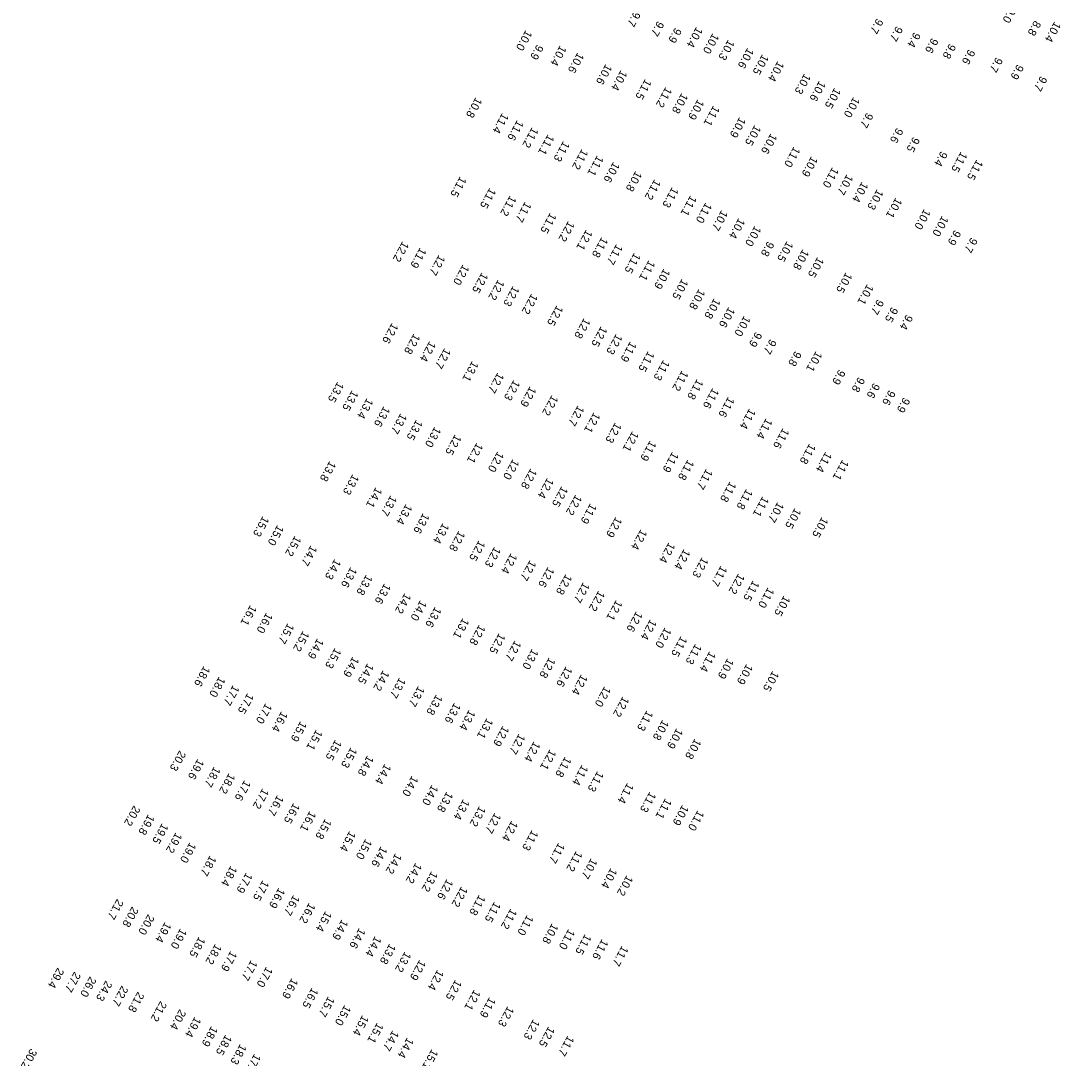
# Model space of a CAD drawing. Extents: x 1023796 to 1112670, y 656573 to 837340.
# Drawn here: x 1052611 to 1053261, y 751131 to 751779 of the extents above; entities that cross this region are included whole.
import ezdxf

# ---------------------------------------------------------------- set-up
doc = ezdxf.new("R2010")
doc.units = 0
doc.layers.add('V-TOPO-SOUN', color=7, linetype='Continuous')

msp = doc.modelspace()

# ---------------------------------------------------------------- texts
at = {"layer": 'V-TOPO-SOUN'}
for s, p in [('9.7', (1052994.61, 751785.49)), ('9.0', (1053229.17, 751787.86)), ('9.7', (1053009.33, 751779.48)), ('9.7', (1053146.35, 751781.12)), ('8.8', (1053244.89, 751779.82)), ('10.4 ', (1053257.39, 751779.11)), ('10.0 ', (1052926.93, 751773.81)), ('9.9', (1053020.27, 751775.32)), ('10.4 ', (1053033.55, 751775.75)), ('10.0 ', (1053043.75, 751771.84)), ('9.7', (1053158.54, 751776.33)), ('9.4', (1053169.65, 751772.55)), ('10.3 ', (1053053.43, 751767.84)), ('9.6', (1053180.73, 751768.97)), ('9.9', (1052933.99, 751764.82)), ('10.4 ', (1052948.39, 751764.22)), ('10.6 ', (1052959.37, 751759.8)), ('10.6 ', (1053065.51, 751762.68)), ('9.8', (1053191.72, 751765.41)), ('9.6', (1053203.75, 751761.9)), ('10.6 ', (1052976.92, 751752.56)), ('10.5 ', (1053074.77, 751758.7)), ('10.4 ', (1053084.4, 751754.43)), ('9.7', (1053220.96, 751756.93)), ('10.4 ', (1052986.38, 751748.77)), ('10.3 ', (1053101.05, 751746.65)), ('9.9', (1053234.11, 751752.43)), ('11.5 ', (1053001.56, 751743.24)), ('10.6 ', (1053110.34, 751742.11)), ('9.7', (1053248.74, 751745.16)), ('11.2 ', (1053014.38, 751738.25)), ('10.8 ', (1053024.37, 751734.48)), ('10.5 ', (1053119.87, 751737.7)), ('10.8 ', (1052895.69, 751731.8)), ('10.9 ', (1053034.42, 751730.55)), ('11.1 ', (1053044.21, 751726.63)), ('10.0 ', (1053131.74, 751732.03)), ('11.4 ', (1052912.27, 751722.01)), ('9.7', (1053140.05, 751722.3)), ('11.6 ', (1052921.59, 751717.55)), ('10.9 ', (1053060.5, 751719.38)), ('10.5 ', (1053070, 751714.48)), ('11.2 ', (1052930.91, 751713.09)), ('11.1 ', (1052940.77, 751708.61)), ('10.6 ', (1053080.04, 751709.27)), ('9.6', (1053158.79, 751712.81)), ('9.5', (1053169.13, 751707.16)), ('11.3 ', (1052950.4, 751704.42)), ('11.0 ', (1053094.49, 751700.98)), ('11.2 ', (1052961.99, 751699.46)), ('11.1 ', (1052971.57, 751695.46)), ('10.9 ', (1053105.44, 751694.97)), ('9.4', (1053186.47, 751698.22)), ('11.5 ', (1053198.91, 751697.82)), ('10.6 ', (1052981.66, 751691.42)), ('11.0 ', (1053118.57, 751688.1)), ('11.5 ', (1053208.72, 751692.9)), ('11.5 ', (1052885.92, 751682.3)), ('10.8 ', (1052995.57, 751685.76)), ('10.7 ', (1053127.56, 751683.65)), ('11.5 ', (1052904.4, 751675.17)), ('11.2 ', (1053007.39, 751680.55)), ('11.3 ', (1053018.44, 751675.68)), ('10.4 ', (1053136.98, 751678.98)), ('10.3 ', (1053146.45, 751674.36)), ('11.2 ', (1052917.1, 751670.42)), ('11.1 ', (1053029.84, 751670.48)), ('10.1 ', (1053158.12, 751669.09)), ('11.7 ', (1052926.51, 751666.55)), ('11.0 ', (1053039.34, 751666.03)), ('10.7 ', (1053049.26, 751661.28)), ('10.0 ', (1053175.92, 751662.04)), ('11.5 ', (1052942.16, 751659.62)), ('10.4 ', (1053059.99, 751656.33)), ('10.0 ', (1053187.14, 751657.76)), ('12.2 ', (1052953.47, 751654.47)), ('12.1 ', (1052964.69, 751649.12)), ('10.0 ', (1053070.09, 751651.53)), ('9.9', (1053194.87, 751648.94)), ('12.2 ', (1052849.95, 751641.81)), ('11.8 ', (1052974.39, 751644.49)), ('10.5 ', (1053090.11, 751641.93)), ('9.7', (1053205.23, 751644.29)), ('11.9 ', (1052860.88, 751637.88)), ('11.7 ', (1052983.56, 751640.05)), ('9.8', (1053078.15, 751641.93)), ('10.8 ', (1053099.97, 751636.86)), ('12.7 ', (1052872.63, 751633.33)), ('11.5 ', (1052994.73, 751634.67)), ('11.1 ', (1053003.81, 751630.01)), ('10.5 ', (1053109.3, 751632.05)), ('12.0 ', (1052887.67, 751627.33)), ('12.5 ', (1052899.48, 751622.33)), ('10.9 ', (1053013.2, 751624.77)), ('10.5 ', (1053126.99, 751622.41)), ('12.2 ', (1052909.64, 751617.89)), ('10.5 ', (1053024.51, 751618.34)), ('12.3 ', (1052918.98, 751614)), ('10.8 ', (1053035.08, 751612.02)), ('10.1 ', (1053140.31, 751615.06)), ('12.2 ', (1052930.54, 751609.12)), ('10.8 ', (1053044.64, 751606.24)), ('9.7', (1053146.71, 751605.64)), ('12.5 ', (1052946.34, 751601.85)), ('10.6 ', (1053053.72, 751600.78)), ('9.5', (1053155.6, 751600.85)), ('12.6 ', (1052843.33, 751590.83)), ('12.8 ', (1052963.35, 751593.87)), ('10.0 ', (1053063.4, 751595.32)), ('9.4', (1053164.81, 751596.13)), ('12.8 ', (1052857, 751584.13)), ('12.5 ', (1052973.94, 751588.74)), ('12.3 ', (1052983.39, 751583.98)), ('9.9', (1053070.6, 751585.33)), ('12.4 ', (1052866.81, 751579.43)), ('11.9 ', (1052992.22, 751579.26)), ('9.7', (1053079.63, 751580.84)), ('12.7 ', (1052876.17, 751575.07)), ('11.5 ', (1053003.39, 751573.2)), ('9.8', (1053095.24, 751573.36)), ('10.1 ', (1053108.24, 751573.2)), ('13.1 ', (1052893.45, 751567.04)), ('11.3 ', (1053012.9, 751567.72)), ('12.7 ', (1052909.39, 751559.83)), ('11.2 ', (1053024.59, 751561.16)), ('9.9', (1053122.67, 751561.79)), ('13.5 ', (1052809.33, 751554.07)), ('12.3 ', (1052919.4, 751555.19)), ('12.9 ', (1052929.54, 751551.18)), ('11.8 ', (1053033.96, 751555.81)), ('9.8', (1053134.86, 751557.14)), ('9.6', (1053144.24, 751553.36)), ('13.5 ', (1052818.36, 751548.8)), ('12.2 ', (1052943.25, 751545.73)), ('11.6 ', (1053043.73, 751550.17)), ('11.6 ', (1053053.44, 751544.65)), ('9.6', (1053153.95, 751548.94)), ('13.4 ', (1052827.67, 751543.84)), ('13.6 ', (1052838.18, 751538.78)), ('12.7 ', (1052959.5, 751539.29)), ('9.9', (1053163.05, 751544.33)), ('13.7 ', (1052848.72, 751534.35)), ('12.1 ', (1052969.53, 751534.99)), ('11.4 ', (1053066.68, 751537.37)), ('13.5 ', (1052858.51, 751530.41)), ('13.0 ', (1052870.03, 751525.97)), ('12.3 ', (1052982.84, 751528.65)), ('11.4 ', (1053077.13, 751531.27)), ('11.6 ', (1053087.61, 751525.11)), ('12.5 ', (1052882.74, 751521.14)), ('12.1 ', (1052993.56, 751523.22)), ('12.1 ', (1052896.28, 751515.95)), ('11.9 ', (1053004.58, 751517.35)), ('11.8 ', (1053104.22, 751515.46)), ('12.0 ', (1052909.33, 751510.47)), ('12.0 ', (1052918.87, 751505.77)), ('11.9 ', (1053018.52, 751510.26)), ('11.8 ', (1053028.16, 751505.42)), ('11.4 ', (1053114.28, 751510.3)), ('11.1 ', (1053124.88, 751505.42)), ('13.8 ', (1052804.37, 751504.61)), ('12.8 ', (1052929.98, 751499.92)), ('11.7 ', (1053039.73, 751499.65)), ('13.3 ', (1052818.76, 751496.3)), ('12.4 ', (1052940.42, 751494.04)), ('14.1 ', (1052833.24, 751488.2)), ('12.5 ', (1052949.37, 751488.81)), ('11.8 ', (1053054.52, 751491.74)), ('11.8 ', (1053064.77, 751487.11)), ('13.7 ', (1052842.46, 751483.08)), ('12.2 ', (1052958.1, 751483.53)), ('11.1 ', (1053074.95, 751482.52)), ('13.4 ', (1052852.04, 751477.67)), ('11.9 ', (1052967.3, 751478.11)), ('10.7 ', (1053084.32, 751479)), ('10.5 ', (1053095.08, 751475.16)), ('15.3 ', (1052762.61, 751470.12)), ('13.6 ', (1052862.81, 751472.04)), ('12.9 ', (1052983.18, 751469.65)), ('10.5 ', (1053111.99, 751469.58)), ('15.0 ', (1052771.76, 751464.59)), ('13.4 ', (1052875.1, 751465.81)), ('12.8 ', (1052885.09, 751460.95)), ('12.4 ', (1052998.82, 751461.9)), ('15.2 ', (1052782.67, 751457.86)), ('12.5 ', (1052897.63, 751454.97)), ('12.4 ', (1053016.32, 751453.72)), ('14.7 ', (1052792.61, 751451.9)), ('12.3 ', (1052907.36, 751450.99)), ('12.4 ', (1052917.65, 751446.96)), ('12.4 ', (1053025.78, 751449.57)), ('14.3 ', (1052807.52, 751443.37)), ('12.7 ', (1052929.51, 751442.59)), ('12.3 ', (1053037.09, 751444.49)), ('13.6 ', (1052817.53, 751438.32)), ('12.6 ', (1052940.82, 751438.44)), ('11.7 ', (1053048.87, 751439.15)), ('12.2 ', (1053059.79, 751434.26)), ('13.8 ', (1052827.23, 751433.59)), ('13.6 ', (1052838.62, 751428.13)), ('12.8 ', (1052951.91, 751433.88)), ('12.7 ', (1052962.87, 751428.8)), ('11.5 ', (1053068.95, 751429.92)), ('14.2 ', (1052851.32, 751422.06)), ('12.2 ', (1052972.44, 751423.57)), ('11.0 ', (1053078.25, 751425.59)), ('16.1 ', (1052754.8, 751414.59)), ('14.0 ', (1052861.03, 751417.59)), ('12.1 ', (1052983.4, 751417.72)), ('10.5 ', (1053088.26, 751420.49)), ('16.0 ', (1052764.82, 751409.84)), ('13.6 ', (1052870.26, 751413.47)), ('12.6 ', (1052995.98, 751410.65)), ('15.7 ', (1052778.22, 751403.22)), ('13.1 ', (1052887.57, 751406.45)), ('12.8 ', (1052897.79, 751402.31)), ('12.4 ', (1053004.75, 751405.69)), ('15.2 ', (1052787.7, 751398.43)), ('12.5 ', (1052910.24, 751397.01)), ('12.0 ', (1053013.93, 751400.57)), ('11.5 ', (1053023.9, 751395.11)), ('14.9 ', (1052796.69, 751393.79)), ('12.7 ', (1052920.14, 751392.47)), ('11.3 ', (1053032.93, 751390.33)), ('15.3 ', (1052807.69, 751387.79)), ('14.9 ', (1052818.84, 751382.36)), ('13.0 ', (1052930.9, 751387.21)), ('11.4 ', (1053041.78, 751385.65)), ('18.6 ', (1052725.76, 751376.49)), ('14.5 ', (1052828.02, 751378.14)), ('12.8 ', (1052941.53, 751381.79)), ('12.6 ', (1052952.09, 751376.29)), ('10.9 ', (1053053, 751381.26)), ('10.9 ', (1053064.91, 751377.75)), ('18.0 ', (1052735.26, 751369.87)), ('14.2 ', (1052837.75, 751373.82)), ('13.7 ', (1052848, 751369.23)), ('12.4 ', (1052961.63, 751371.26)), ('10.5 ', (1053081.23, 751373.47)), ('17.7 ', (1052744.04, 751364.62)), ('13.7 ', (1052859.75, 751363.94)), ('12.0 ', (1052976.14, 751363.81)), ('17.5 ', (1052753.04, 751359.52)), ('13.8 ', (1052870.98, 751358.69)), ('12.2 ', (1052987.61, 751357.48)), ('17.0 ', (1052764.4, 751353.28)), ('13.6 ', (1052882.32, 751353.49)), ('16.4 ', (1052774.26, 751348.2)), ('13.4 ', (1052891.49, 751349.12)), ('13.1 ', (1052902.59, 751343.93)), ('11.3 ', (1053002.58, 751348.77)), ('15.9 ', (1052786.13, 751342.01)), ('15.1 ', (1052795.98, 751336.75)), ('12.9 ', (1052912.62, 751339.12)), ('10.8 ', (1053012.42, 751342.88)), ('10.9 ', (1053021.2, 751337.61)), ('15.5 ', (1052807.9, 751330.44)), ('12.7 ', (1052922.65, 751334.17)), ('10.8 ', (1053032.63, 751331.13)), ('20.3 ', (1052710.57, 751323.72)), ('15.3 ', (1052817.63, 751325.71)), ('12.4 ', (1052932.05, 751329.42)), ('12.1 ', (1052941.99, 751324.4)), ('19.6 ', (1052721.92, 751318.46)), ('14.8 ', (1052827.98, 751320.64)), ('11.8 ', (1052951.51, 751319.85)), ('18.7 ', (1052732.19, 751313.64)), ('14.4 ', (1052838.87, 751315.39)), ('11.4 ', (1052962.03, 751314.71)), ('11.3 ', (1052971.71, 751310.78)), ('18.2 ', (1052741.41, 751309.52)), ('17.6 ', (1052751.13, 751305.16)), ('14.0 ', (1052855.82, 751307.91)), ('17.2 ', (1052762.46, 751300.05)), ('14.0 ', (1052868.26, 751302.3)), ('13.8 ', (1052877.57, 751298.02)), ('11.4 ', (1052990.42, 751303.42)), ('11.3 ', (1053004.42, 751297.9)), ('16.7 ', (1052771.7, 751295.81)), ('13.4 ', (1052887.87, 751293.26)), ('11.1 ', (1053014.16, 751293.79)), ('20.2 ', (1052682.04, 751289.39)), ('16.5 ', (1052781.83, 751290.91)), ('16.1 ', (1052791.96, 751285.92)), ('13.2 ', (1052897.97, 751289.01)), ('12.7 ', (1052907.58, 751284.74)), ('10.9 ', (1053024.78, 751289.7)), ('11.0 ', (1053034.43, 751286.38)), ('19.8 ', (1052691.01, 751283.77)), ('19.5 ', (1052699.66, 751278.22)), ('15.8 ', (1052801.6, 751281.06)), ('12.4 ', (1052918.09, 751279.84)), ('19.2 ', (1052708.23, 751272.48)), ('15.4 ', (1052816.79, 751273.41)), ('11.3 ', (1052930.8, 751273.98)), ('19.0 ', (1052716.97, 751266.33)), ('15.0 ', (1052826.88, 751268.51)), ('11.7 ', (1052947.42, 751266.07)), ('14.6 ', (1052836.46, 751263.84)), ('14.2 ', (1052845.5, 751259.48)), ('11.2 ', (1052958.43, 751260.93)), ('18.7 ', (1052729.64, 751258.15)), ('14.2 ', (1052858.09, 751253.48)), ('10.7 ', (1052967.74, 751256.37)), ('18.4 ', (1052742.6, 751251.7)), ('17.9 ', (1052752.21, 751247.41)), ('13.2 ', (1052868.03, 751248.29)), ('10.4 ', (1052980.09, 751250.32)), ('10.2 ', (1052990.02, 751245.74)), ('17.5 ', (1052762.55, 751242.68)), ('12.6 ', (1052877.64, 751243.4)), ('16.9 ', (1052772.55, 751237.92)), ('16.7 ', (1052781.77, 751233.45)), ('12.2 ', (1052886.71, 751238.75)), ('11.8 ', (1052897.77, 751233.52)), ('21.7 ', (1052671.57, 751230.96)), ('20.8 ', (1052680.94, 751226.2)), ('16.2 ', (1052791.52, 751228.55)), ('11.5 ', (1052907.33, 751229.23)), ('20.0 ', (1052690.9, 751221.38)), ('15.4 ', (1052801.78, 751223.39)), ('11.2 ', (1052917.51, 751224.93)), ('11.0 ', (1052927.79, 751221)), ('19.4 ', (1052701.48, 751216.55)), ('14.9 ', (1052812, 751218.17)), ('10.8 ', (1052943.34, 751215.75)), ('19.0 ', (1052711.1, 751212.57)), ('18.5 ', (1052722.74, 751207.34)), ('14.6 ', (1052822.85, 751212.83)), ('14.4 ', (1052832.8, 751207.74)), ('11.0 ', (1052953.69, 751212.2)), ('11.5 ', (1052964, 751209.02)), ('18.2 ', (1052732.91, 751202.86)), ('13.8 ', (1052841.82, 751203.02)), ('11.6 ', (1052974.56, 751205.87)), ('11.7 ', (1052987.1, 751201.75)), ('17.9 ', (1052742.53, 751198.54)), ('13.2 ', (1052851.37, 751198.02)), ('29.4 ', (1052634.41, 751188.06)), ('17.7 ', (1052755.27, 751192.8)), ('17.0 ', (1052764.83, 751188.61)), ('12.9 ', (1052860.56, 751192.93)), ('27.7 ', (1052644.87, 751185.52)), ('26.0 ', (1052654.6, 751182.52)), ('16.9 ', (1052780.7, 751181.47)), ('12.4 ', (1052871.78, 751186.74)), ('24.3 ', (1052664.51, 751179.98)), ('22.7 ', (1052674.51, 751176.82)), ('16.5 ', (1052793.34, 751175.55)), ('12.5 ', (1052882.96, 751180.52)), ('12.1 ', (1052894.68, 751174.26)), ('21.8 ', (1052684.52, 751173)), ('15.7 ', (1052803.51, 751170.11)), ('11.9 ', (1052904.2, 751169.6)), ('21.2 ', (1052698.63, 751167.17)), ('20.4 ', (1052710.66, 751162.06)), ('15.0 ', (1052813.74, 751164.69)), ('12.3 ', (1052915.63, 751163.96)), ('19.4 ', (1052720.11, 751157.32)), ('15.4 ', (1052824.87, 751158.34)), ('12.3 ', (1052931.66, 751155.85)), ('18.9 ', (1052730.5, 751151.53)), ('15.1 ', (1052834.07, 751153.64)), ('14.7 ', (1052843.72, 751148.85)), ('12.5 ', (1052941.16, 751151.28)), ('18.5 ', (1052739.35, 751146.15)), ('14.4 ', (1052852.89, 751144.42)), ('11.7 ', (1052953.2, 751145.6)), ('30.2 ', (1052617.53, 751137.54)), ('18.3 ', (1052748.49, 751140.31)), ('15.1 ', (1052868.2, 751137.17)), ('17.5 ', (1052757.41, 751134.25))]:
    msp.add_text(s, height=5, rotation=241, dxfattribs=at).set_placement(p)

doc.saveas('drawing.dxf')
